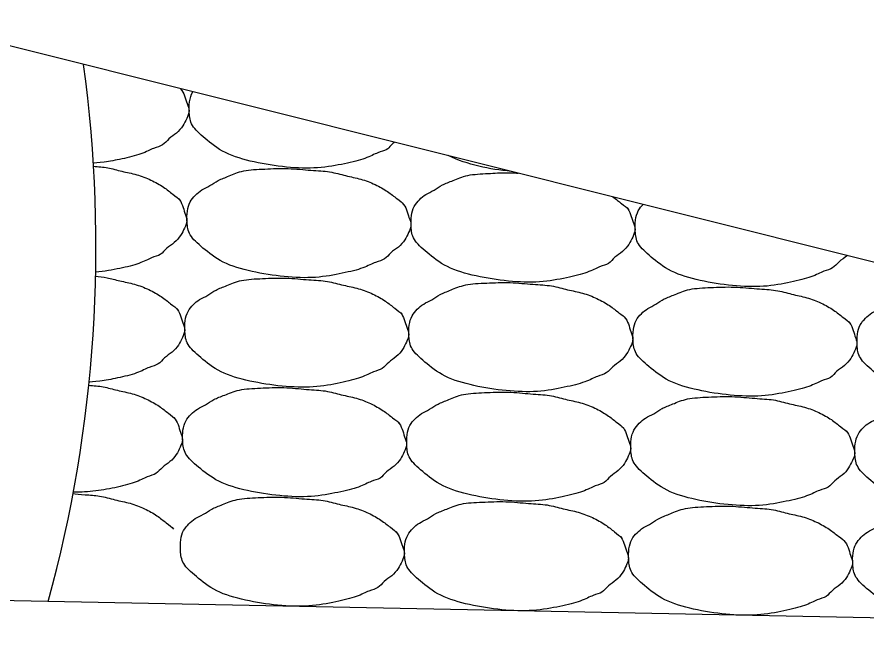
# Model space of a CAD drawing. Extents: x 2263886 to 2266026, y -3122850 to -3121850.
# Drawn here: x 2265526.842 to 2265528.742, y -3122286.973 to -3122285.562 of the extents above; entities that cross this region are included whole.
import ezdxf

# ---------------------------------------------------------------- set-up
doc = ezdxf.new("R2010")
doc.units = 0
doc.layers.add('R_Border Prem', color=7, linetype='Continuous')

msp = doc.modelspace()

# ---------------------------------------------------------------- linework, layer by layer
at = {"layer": 'R_Border Prem'}
for q in [(2265526.568, -3122285.5622), (2265513.5646, -3122286.6003)]:
    msp.add_line((2265532.2124, -3122286.9733), q, dxfattribs=at)
msp.add_arc((2265524.019, -3122286.0746), 3, 344.6791, 7.7893, dxfattribs=at)
for points in [[(2265527.2076, -3122285.7226), (2265527.2121, -3122285.7268), (2265527.2176, -3122285.7382), (2265527.2221, -3122285.7558), (2265527.2296, -3122285.7716), (2265527.2216, -3122285.7892), (2265527.2143, -3122285.8051), (2265527.1996, -3122285.8223), (2265527.181, -3122285.833), (2265527.169, -3122285.85), (2265527.1488, -3122285.8535), (2265527.1228, -3122285.8684), (2265527.0758, -3122285.8797), (2265527.037, -3122285.8867), (2265527.0133, -3122285.8885), (2265527.0123, -3122285.8885)], [(2265527.6863, -3122285.8418), (2265527.6844, -3122285.8432), (2265527.6775, -3122285.848), (2265527.6698, -3122285.86), (2265527.6496, -3122285.8635), (2265527.6236, -3122285.8784), (2265527.5766, -3122285.8897), (2265527.5161, -3122285.9012), (2265527.445, -3122285.8986), (2265527.3715, -3122285.8871), (2265527.3046, -3122285.8677), (2265527.2609, -3122285.832), (2265527.23, -3122285.8045), (2265527.227, -3122285.7754), (2265527.227, -3122285.7508), (2265527.2313, -3122285.7362), (2265527.2352, -3122285.729)], [(2265527.9468, -3122285.9069), (2265527.9225, -3122285.9046), (2265527.8736, -3122285.8972), (2265527.8282, -3122285.8821), (2265527.806, -3122285.8717)], [(2265527.0127, -3122285.8953), (2265527.0245, -3122285.8963), (2265527.0453, -3122285.8977), (2265527.0763, -3122285.9071), (2265527.1102, -3122285.9132), (2265527.1423, -3122285.9255), (2265527.1714, -3122285.9421), (2265527.1906, -3122285.9581), (2265527.2038, -3122285.9674), (2265527.2071, -3122285.9718)], [(2265527.7035, -3122285.9772), (2265527.708, -3122285.9814), (2265527.7135, -3122285.9928), (2265527.718, -3122286.0104), (2265527.7255, -3122286.0262), (2265527.7175, -3122286.0438), (2265527.7102, -3122286.0597), (2265527.6955, -3122286.0769), (2265527.6769, -3122286.0876), (2265527.6649, -3122286.1046), (2265527.6447, -3122286.1081), (2265527.6187, -3122286.123), (2265527.5717, -3122286.1343), (2265527.5112, -3122286.1458), (2265527.4401, -3122286.1432), (2265527.3666, -3122286.1317), (2265527.2997, -3122286.1123), (2265527.256, -3122286.0766), (2265527.2251, -3122286.0491), (2265527.2221, -3122286.02), (2265527.2221, -3122285.995), (2265527.2285, -3122285.974), (2265527.241, -3122285.9597), (2265527.2545, -3122285.9477), (2265527.2741, -3122285.9396), (2265527.2911, -3122285.9263), (2265527.3156, -3122285.918), (2265527.3461, -3122285.9038), (2265527.3957, -3122285.9016), (2265527.4485, -3122285.8992), (2265527.5013, -3122285.9051), (2265527.5421, -3122285.9064), (2265527.5771, -3122285.9171), (2265527.611, -3122285.9233), (2265527.6431, -3122285.9355), (2265527.6722, -3122285.9521), (2265527.6913, -3122285.9681), (2265527.7046, -3122285.9774), (2265527.7079, -3122285.9818)], [(2265528.2043, -3122285.9873), (2265528.2088, -3122285.9914), (2265528.2143, -3122286.0028), (2265528.2188, -3122286.0205), (2265528.2263, -3122286.0363), (2265528.2183, -3122286.0538), (2265528.2109, -3122286.0697), (2265528.1963, -3122286.0869), (2265528.1777, -3122286.0976), (2265528.1657, -3122286.1146), (2265528.1455, -3122286.1181), (2265528.1195, -3122286.133), (2265528.0725, -3122286.1443), (2265528.012, -3122286.1558), (2265527.9409, -3122286.1532), (2265527.8674, -3122286.1417), (2265527.8005, -3122286.1223), (2265527.7568, -3122286.0866), (2265527.7259, -3122286.0592), (2265527.7229, -3122286.03), (2265527.7229, -3122286.005), (2265527.7293, -3122285.984), (2265527.7418, -3122285.9697), (2265527.7553, -3122285.9578), (2265527.7749, -3122285.9496), (2265527.7919, -3122285.9363), (2265527.8164, -3122285.928), (2265527.8469, -3122285.9138), (2265527.8965, -3122285.9116), (2265527.9361, -3122285.909), (2265527.9599, -3122285.9106), (2265527.9622, -3122285.9107)], [(2265527.2027, -3122285.9672), (2265527.2072, -3122285.9714), (2265527.2127, -3122285.9828), (2265527.2172, -3122286.0004), (2265527.2247, -3122286.0162), (2265527.2167, -3122286.0338), (2265527.2094, -3122286.0497), (2265527.1947, -3122286.0669), (2265527.1761, -3122286.0776), (2265527.1641, -3122286.0946), (2265527.1439, -3122286.0981), (2265527.1179, -3122286.113), (2265527.0735, -3122286.1237), (2265527.0383, -3122286.1302), (2265527.0182, -3122286.1322)], [(2265528.1741, -3122285.9637), (2265528.1819, -3122285.9692), (2265528.1934, -3122285.979), (2265528.2054, -3122285.9874), (2265528.2087, -3122285.9918)], [(2265528.6984, -3122286.0948), (2265528.6916, -3122286.1005), (2265528.6784, -3122286.1076), (2265528.6665, -3122286.1247), (2265528.6463, -3122286.1281), (2265528.6202, -3122286.143), (2265528.5733, -3122286.1543), (2265528.5128, -3122286.1658), (2265528.4417, -3122286.1632), (2265528.3682, -3122286.1517), (2265528.3013, -3122286.1323), (2265528.2576, -3122286.0967), (2265528.2267, -3122286.0692), (2265528.2237, -3122286.04), (2265528.2237, -3122286.015), (2265528.23, -3122285.994), (2265528.2381, -3122285.9842), (2265528.2417, -3122285.9806)], [(2265527.0178, -3122286.1407), (2265527.0263, -3122286.1415), (2265527.0436, -3122286.1433), (2265527.0714, -3122286.1517), (2265527.1053, -3122286.1578), (2265527.1374, -3122286.1701), (2265527.1665, -3122286.1866), (2265527.1857, -3122286.2027), (2265527.1989, -3122286.212), (2265527.2022, -3122286.2164)], [(2265527.6986, -3122286.2218), (2265527.7031, -3122286.226), (2265527.7086, -3122286.2374), (2265527.7131, -3122286.255), (2265527.7206, -3122286.2708), (2265527.7126, -3122286.2884), (2265527.7053, -3122286.3043), (2265527.6906, -3122286.3215), (2265527.672, -3122286.3322), (2265527.66, -3122286.3492), (2265527.6398, -3122286.3527), (2265527.6138, -3122286.3676), (2265527.5668, -3122286.3789), (2265527.5063, -3122286.3904), (2265527.4352, -3122286.3878), (2265527.3617, -3122286.3763), (2265527.2948, -3122286.3569), (2265527.2511, -3122286.3212), (2265527.2202, -3122286.2937), (2265527.2172, -3122286.2646), (2265527.2172, -3122286.2395), (2265527.2236, -3122286.2186), (2265527.2362, -3122286.2043), (2265527.2496, -3122286.1923), (2265527.2692, -3122286.1842), (2265527.2862, -3122286.1709), (2265527.3107, -3122286.1626), (2265527.3413, -3122286.1484), (2265527.3908, -3122286.1462), (2265527.4436, -3122286.1438), (2265527.4965, -3122286.1497), (2265527.5372, -3122286.151), (2265527.5722, -3122286.1617), (2265527.6061, -3122286.1678), (2265527.6382, -3122286.1801), (2265527.6673, -3122286.1967), (2265527.6864, -3122286.2127), (2265527.6997, -3122286.222), (2265527.703, -3122286.2264)], [(2265528.1994, -3122286.2319), (2265528.2039, -3122286.236), (2265528.2094, -3122286.2474), (2265528.2139, -3122286.265), (2265528.2214, -3122286.2809), (2265528.2134, -3122286.2984), (2265528.2061, -3122286.3143), (2265528.1914, -3122286.3315), (2265528.1728, -3122286.3422), (2265528.1608, -3122286.3592), (2265528.1406, -3122286.3627), (2265528.1146, -3122286.3776), (2265528.0676, -3122286.3889), (2265528.0071, -3122286.4004), (2265527.936, -3122286.3978), (2265527.8625, -3122286.3863), (2265527.7956, -3122286.3669), (2265527.7519, -3122286.3312), (2265527.721, -3122286.3037), (2265527.718, -3122286.2746), (2265527.718, -3122286.2496), (2265527.7244, -3122286.2286), (2265527.7369, -3122286.2143), (2265527.7504, -3122286.2024), (2265527.77, -3122286.1942), (2265527.787, -3122286.1809), (2265527.8115, -3122286.1726), (2265527.842, -3122286.1584), (2265527.8916, -3122286.1562), (2265527.9444, -3122286.1538), (2265527.9972, -3122286.1597), (2265528.038, -3122286.1611), (2265528.073, -3122286.1717), (2265528.1069, -3122286.1779), (2265528.139, -3122286.1901), (2265528.1681, -3122286.2067), (2265528.1872, -3122286.2227), (2265528.2005, -3122286.232), (2265528.2038, -3122286.2364)], [(2265528.7002, -3122286.2419), (2265528.7047, -3122286.246), (2265528.7102, -3122286.2574), (2265528.7147, -3122286.2751), (2265528.7222, -3122286.2909), (2265528.7142, -3122286.3085), (2265528.7068, -3122286.3243), (2265528.6922, -3122286.3415), (2265528.6736, -3122286.3522), (2265528.6616, -3122286.3693), (2265528.6414, -3122286.3727), (2265528.6154, -3122286.3876), (2265528.5684, -3122286.3989), (2265528.5079, -3122286.4104), (2265528.4368, -3122286.4078), (2265528.3633, -3122286.3963), (2265528.2964, -3122286.3769), (2265528.2527, -3122286.3413), (2265528.2218, -3122286.3138), (2265528.2188, -3122286.2846), (2265528.2188, -3122286.2596), (2265528.2252, -3122286.2386), (2265528.2377, -3122286.2243), (2265528.2512, -3122286.2124), (2265528.2708, -3122286.2042), (2265528.2878, -3122286.191), (2265528.3123, -3122286.1826), (2265528.3428, -3122286.1684), (2265528.3924, -3122286.1662), (2265528.4452, -3122286.1638), (2265528.498, -3122286.1697), (2265528.5388, -3122286.1711), (2265528.5737, -3122286.1817), (2265528.6076, -3122286.1879), (2265528.6398, -3122286.2001), (2265528.6689, -3122286.2167), (2265528.688, -3122286.2328), (2265528.7012, -3122286.242), (2265528.7046, -3122286.2465)], [(2265529.2009, -3122286.2519), (2265529.2055, -3122286.256), (2265529.211, -3122286.2674), (2265529.2155, -3122286.2851), (2265529.223, -3122286.3009), (2265529.215, -3122286.3185), (2265529.2076, -3122286.3343), (2265529.193, -3122286.3516), (2265529.1744, -3122286.3622), (2265529.1624, -3122286.3793), (2265529.1422, -3122286.3827), (2265529.1161, -3122286.3976), (2265529.0692, -3122286.409), (2265529.0086, -3122286.4204), (2265528.9376, -3122286.4178), (2265528.8641, -3122286.4063), (2265528.7972, -3122286.3869), (2265528.7535, -3122286.3513), (2265528.7226, -3122286.3238), (2265528.7196, -3122286.2946), (2265528.7196, -3122286.2696), (2265528.7259, -3122286.2486), (2265528.7385, -3122286.2343), (2265528.752, -3122286.2224), (2265528.7716, -3122286.2142), (2265528.7886, -3122286.201), (2265528.8131, -3122286.1926), (2265528.8436, -3122286.1784), (2265528.8932, -3122286.1762), (2265528.946, -3122286.1738), (2265528.9988, -3122286.1797), (2265529.0396, -3122286.1811), (2265529.0745, -3122286.1917), (2265529.1084, -3122286.1979), (2265529.1406, -3122286.2101), (2265529.1696, -3122286.2267), (2265529.1888, -3122286.2428), (2265529.202, -3122286.2521), (2265529.2054, -3122286.2565)], [(2265527.1978, -3122286.2118), (2265527.2023, -3122286.216), (2265527.2079, -3122286.2274), (2265527.2123, -3122286.245), (2265527.2198, -3122286.2608), (2265527.2119, -3122286.2784), (2265527.2045, -3122286.2943), (2265527.1898, -3122286.3115), (2265527.1712, -3122286.3221), (2265527.1592, -3122286.3392), (2265527.139, -3122286.3427), (2265527.113, -3122286.3576), (2265527.066, -3122286.3689), (2265527.0274, -3122286.3759), (2265527.0037, -3122286.3776), (2265527.0028, -3122286.3777)], [(2265527.0022, -3122286.3844), (2265527.0143, -3122286.3854), (2265527.0353, -3122286.3868), (2265527.0665, -3122286.3963), (2265527.1004, -3122286.4024), (2265527.1325, -3122286.4147), (2265527.1616, -3122286.4312), (2265527.1808, -3122286.4473), (2265527.194, -3122286.4566), (2265527.1973, -3122286.461)], [(2265527.6937, -3122286.4664), (2265527.6982, -3122286.4706), (2265527.7037, -3122286.482), (2265527.7082, -3122286.4996), (2265527.7157, -3122286.5154), (2265527.7078, -3122286.533), (2265527.7004, -3122286.5489), (2265527.6857, -3122286.5661), (2265527.6671, -3122286.5768), (2265527.6551, -3122286.5938), (2265527.6349, -3122286.5973), (2265527.6089, -3122286.6122), (2265527.5619, -3122286.6235), (2265527.5014, -3122286.6349), (2265527.4303, -3122286.6324), (2265527.3568, -3122286.6209), (2265527.2899, -3122286.6015), (2265527.2462, -3122286.5658), (2265527.2153, -3122286.5383), (2265527.2124, -3122286.5092), (2265527.2123, -3122286.4841), (2265527.2187, -3122286.4631), (2265527.2313, -3122286.4489), (2265527.2447, -3122286.4369), (2265527.2644, -3122286.4288), (2265527.2813, -3122286.4155), (2265527.3058, -3122286.4072), (2265527.3364, -3122286.393), (2265527.3859, -3122286.3908), (2265527.4387, -3122286.3884), (2265527.4916, -3122286.3943), (2265527.5323, -3122286.3956), (2265527.5673, -3122286.4063), (2265527.6012, -3122286.4124), (2265527.6333, -3122286.4247), (2265527.6624, -3122286.4413), (2265527.6816, -3122286.4573), (2265527.6948, -3122286.4666), (2265527.6981, -3122286.471)], [(2265528.1945, -3122286.4764), (2265528.199, -3122286.4806), (2265528.2045, -3122286.492), (2265528.209, -3122286.5096), (2265528.2165, -3122286.5254), (2265528.2085, -3122286.543), (2265528.2012, -3122286.5589), (2265528.1865, -3122286.5761), (2265528.1679, -3122286.5868), (2265528.1559, -3122286.6038), (2265528.1357, -3122286.6073), (2265528.1097, -3122286.6222), (2265528.0627, -3122286.6335), (2265528.0022, -3122286.645), (2265527.9311, -3122286.6424), (2265527.8576, -3122286.6309), (2265527.7907, -3122286.6115), (2265527.747, -3122286.5758), (2265527.7161, -3122286.5483), (2265527.7131, -3122286.5192), (2265527.7131, -3122286.4942), (2265527.7195, -3122286.4732), (2265527.732, -3122286.4589), (2265527.7455, -3122286.447), (2265527.7651, -3122286.4388), (2265527.7821, -3122286.4255), (2265527.8066, -3122286.4172), (2265527.8372, -3122286.403), (2265527.8867, -3122286.4008), (2265527.9395, -3122286.3984), (2265527.9924, -3122286.4043), (2265528.0331, -3122286.4057), (2265528.0681, -3122286.4163), (2265528.102, -3122286.4225), (2265528.1341, -3122286.4347), (2265528.1632, -3122286.4513), (2265528.1823, -3122286.4673), (2265528.1956, -3122286.4766), (2265528.1989, -3122286.481)], [(2265528.6953, -3122286.4865), (2265528.6998, -3122286.4906), (2265528.7053, -3122286.502), (2265528.7098, -3122286.5197), (2265528.7173, -3122286.5355), (2265528.7093, -3122286.553), (2265528.7019, -3122286.5689), (2265528.6873, -3122286.5861), (2265528.6687, -3122286.5968), (2265528.6567, -3122286.6139), (2265528.6365, -3122286.6173), (2265528.6105, -3122286.6322), (2265528.5635, -3122286.6435), (2265528.503, -3122286.655), (2265528.4319, -3122286.6524), (2265528.3584, -3122286.6409), (2265528.2915, -3122286.6215), (2265528.2478, -3122286.5859), (2265528.2169, -3122286.5584), (2265528.2139, -3122286.5292), (2265528.2139, -3122286.5042), (2265528.2203, -3122286.4832), (2265528.2328, -3122286.4689), (2265528.2463, -3122286.457), (2265528.2659, -3122286.4488), (2265528.2829, -3122286.4355), (2265528.3074, -3122286.4272), (2265528.3379, -3122286.413), (2265528.3875, -3122286.4108), (2265528.4403, -3122286.4084), (2265528.4931, -3122286.4143), (2265528.5339, -3122286.4157), (2265528.5688, -3122286.4263), (2265528.6028, -3122286.4325), (2265528.6349, -3122286.4447), (2265528.664, -3122286.4613), (2265528.6831, -3122286.4773), (2265528.6964, -3122286.4866), (2265528.6997, -3122286.491)], [(2265529.1961, -3122286.4965), (2265529.2006, -3122286.5006), (2265529.2061, -3122286.512), (2265529.2106, -3122286.5297), (2265529.2181, -3122286.5455), (2265529.2101, -3122286.5631), (2265529.2027, -3122286.5789), (2265529.1881, -3122286.5962), (2265529.1695, -3122286.6068), (2265529.1575, -3122286.6239), (2265529.1373, -3122286.6273), (2265529.1113, -3122286.6422), (2265529.0643, -3122286.6535), (2265529.0038, -3122286.665), (2265528.9327, -3122286.6624), (2265528.8592, -3122286.6509), (2265528.7923, -3122286.6315), (2265528.7486, -3122286.5959), (2265528.7177, -3122286.5684), (2265528.7147, -3122286.5392), (2265528.7147, -3122286.5142), (2265528.7211, -3122286.4932), (2265528.7336, -3122286.4789), (2265528.7471, -3122286.467), (2265528.7667, -3122286.4588), (2265528.7837, -3122286.4456), (2265528.8082, -3122286.4372), (2265528.8387, -3122286.423), (2265528.8883, -3122286.4208), (2265528.9411, -3122286.4184), (2265528.9939, -3122286.4243), (2265529.0347, -3122286.4257), (2265529.0696, -3122286.4363), (2265529.1035, -3122286.4425), (2265529.1357, -3122286.4547), (2265529.1648, -3122286.4713), (2265529.1839, -3122286.4874), (2265529.1971, -3122286.4967), (2265529.2005, -3122286.5011)], [(2265527.1929, -3122286.4564), (2265527.1974, -3122286.4606), (2265527.203, -3122286.472), (2265527.2074, -3122286.4896), (2265527.2149, -3122286.5054), (2265527.207, -3122286.523), (2265527.1996, -3122286.5389), (2265527.1849, -3122286.5561), (2265527.1663, -3122286.5667), (2265527.1543, -3122286.5838), (2265527.1341, -3122286.5873), (2265527.1081, -3122286.6022), (2265527.0612, -3122286.6135), (2265527.0125, -3122286.6225), (2265526.9786, -3122286.6232), (2265526.9676, -3122286.6229)], [(2265526.9669, -3122286.6262), (2265526.9731, -3122286.6267), (2265526.9952, -3122286.6292), (2265527.0266, -3122286.6302), (2265527.0616, -3122286.6409), (2265527.0955, -3122286.647), (2265527.1276, -3122286.6593), (2265527.1567, -3122286.6758), (2265527.1759, -3122286.6919), (2265527.1891, -3122286.7012), (2265527.1924, -3122286.7056)], [(2265527.6888, -3122286.711), (2265527.6933, -3122286.7152), (2265527.6989, -3122286.7266), (2265527.7033, -3122286.7442), (2265527.7108, -3122286.76), (2265527.7029, -3122286.7776), (2265527.6955, -3122286.7935), (2265527.6808, -3122286.8107), (2265527.6622, -3122286.8213), (2265527.6502, -3122286.8384), (2265527.63, -3122286.8419), (2265527.604, -3122286.8568), (2265527.557, -3122286.8681), (2265527.4965, -3122286.8795), (2265527.4254, -3122286.877), (2265527.3519, -3122286.8655), (2265527.285, -3122286.8461), (2265527.2413, -3122286.8104), (2265527.2104, -3122286.7829), (2265527.2075, -3122286.7538), (2265527.2074, -3122286.7287), (2265527.2138, -3122286.7077), (2265527.2264, -3122286.6935), (2265527.2398, -3122286.6815), (2265527.2595, -3122286.6734), (2265527.2764, -3122286.6601), (2265527.3009, -3122286.6518), (2265527.3315, -3122286.6375), (2265527.381, -3122286.6354), (2265527.4338, -3122286.633), (2265527.4867, -3122286.6389), (2265527.5274, -3122286.6402), (2265527.5624, -3122286.6509), (2265527.5963, -3122286.657), (2265527.6284, -3122286.6693), (2265527.6575, -3122286.6858), (2265527.6767, -3122286.7019), (2265527.6899, -3122286.7112), (2265527.6932, -3122286.7156)], [(2265528.1896, -3122286.721), (2265528.1941, -3122286.7252), (2265528.1996, -3122286.7366), (2265528.2041, -3122286.7542), (2265528.2116, -3122286.77), (2265528.2036, -3122286.7876), (2265528.1963, -3122286.8035), (2265528.1816, -3122286.8207), (2265528.163, -3122286.8314), (2265528.151, -3122286.8484), (2265528.1308, -3122286.8519), (2265528.1048, -3122286.8668), (2265528.0578, -3122286.8781), (2265527.9973, -3122286.8896), (2265527.9262, -3122286.887), (2265527.8527, -3122286.8755), (2265527.7858, -3122286.8561), (2265527.7421, -3122286.8204), (2265527.7112, -3122286.7929), (2265527.7083, -3122286.7638), (2265527.7082, -3122286.7387), (2265527.7146, -3122286.7178), (2265527.7272, -3122286.7035), (2265527.7406, -3122286.6915), (2265527.7603, -3122286.6834), (2265527.7772, -3122286.6701), (2265527.8017, -3122286.6618), (2265527.8323, -3122286.6476), (2265527.8818, -3122286.6454), (2265527.9346, -3122286.643), (2265527.9875, -3122286.6489), (2265528.0282, -3122286.6502), (2265528.0632, -3122286.6609), (2265528.0971, -3122286.667), (2265528.1292, -3122286.6793), (2265528.1583, -3122286.6959), (2265528.1775, -3122286.7119), (2265528.1907, -3122286.7212), (2265528.194, -3122286.7256)], [(2265528.6904, -3122286.7311), (2265528.6949, -3122286.7352), (2265528.7004, -3122286.7466), (2265528.7049, -3122286.7643), (2265528.7124, -3122286.7801), (2265528.7044, -3122286.7976), (2265528.6971, -3122286.8135), (2265528.6824, -3122286.8307), (2265528.6638, -3122286.8414), (2265528.6518, -3122286.8584), (2265528.6316, -3122286.8619), (2265528.6056, -3122286.8768), (2265528.5586, -3122286.8881), (2265528.4981, -3122286.8996), (2265528.427, -3122286.897), (2265528.3535, -3122286.8855), (2265528.2866, -3122286.8661), (2265528.2429, -3122286.8304), (2265528.212, -3122286.803), (2265528.209, -3122286.7738), (2265528.209, -3122286.7488), (2265528.2154, -3122286.7278), (2265528.2279, -3122286.7135), (2265528.2414, -3122286.7016), (2265528.261, -3122286.6934), (2265528.278, -3122286.6801), (2265528.3025, -3122286.6718), (2265528.333, -3122286.6576), (2265528.3826, -3122286.6554), (2265528.4354, -3122286.653), (2265528.4882, -3122286.6589), (2265528.529, -3122286.6603), (2265528.564, -3122286.6709), (2265528.5979, -3122286.6771), (2265528.63, -3122286.6893), (2265528.6591, -3122286.7059), (2265528.6782, -3122286.7219), (2265528.6915, -3122286.7312), (2265528.6948, -3122286.7356)], [(2265529.1912, -3122286.7411), (2265529.1957, -3122286.7452), (2265529.2012, -3122286.7566), (2265529.2057, -3122286.7743), (2265529.2132, -3122286.7901), (2265529.2052, -3122286.8077), (2265529.1978, -3122286.8235), (2265529.1832, -3122286.8407), (2265529.1646, -3122286.8514), (2265529.1526, -3122286.8685), (2265529.1324, -3122286.8719), (2265529.1064, -3122286.8868), (2265529.0594, -3122286.8981), (2265528.9989, -3122286.9096), (2265528.9278, -3122286.907), (2265528.8543, -3122286.8955), (2265528.7874, -3122286.8761), (2265528.7437, -3122286.8405), (2265528.7128, -3122286.813), (2265528.7098, -3122286.7838), (2265528.7098, -3122286.7588), (2265528.7162, -3122286.7378), (2265528.7287, -3122286.7235), (2265528.7422, -3122286.7116), (2265528.7618, -3122286.7034), (2265528.7788, -3122286.6902), (2265528.8033, -3122286.6818), (2265528.8338, -3122286.6676), (2265528.8834, -3122286.6654), (2265528.9362, -3122286.663), (2265528.989, -3122286.6689), (2265529.0298, -3122286.6703), (2265529.0647, -3122286.6809), (2265529.0986, -3122286.6871), (2265529.1308, -3122286.6993), (2265529.1599, -3122286.7159), (2265529.179, -3122286.732), (2265529.1923, -3122286.7412), (2265529.1956, -3122286.7457)]]:
    msp.add_open_spline(points, degree=3, dxfattribs=at)

doc.saveas('drawing.dxf')
